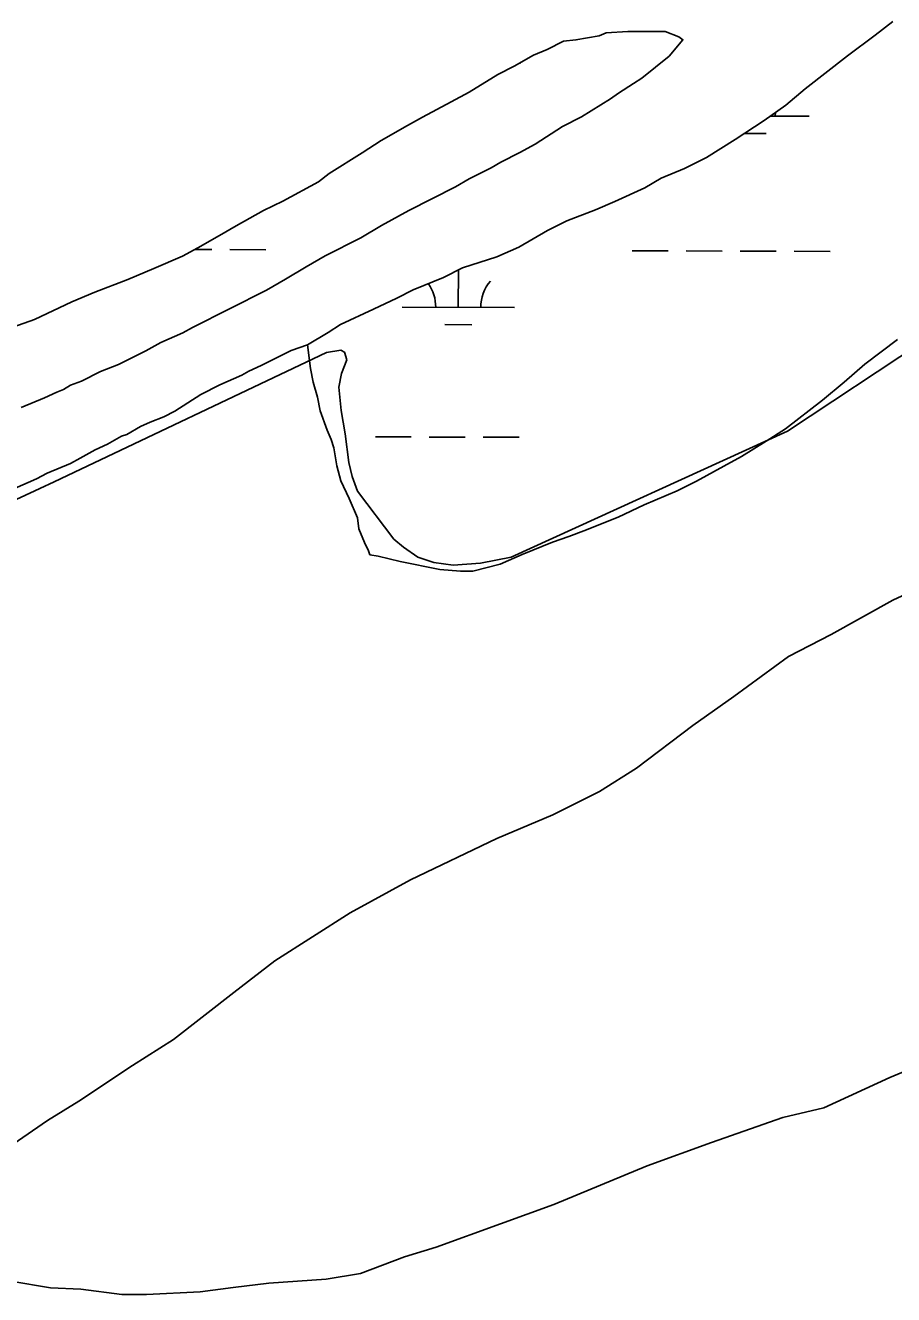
# Model space of a CAD drawing. Extents: x 3161665 to 3199565, y 885729 to 911164.
# Drawn here: x 3167651 to 3168424, y 897988 to 899117 of the extents above; entities that cross this region are included whole.
import ezdxf

# ---------------------------------------------------------------- set-up
doc = ezdxf.new("R2010")
doc.units = 0
doc.layers.add('V-SITE-VEGE', color=7, linetype='Continuous')
doc.layers.add('V-WETL-SWMP', color=7, linetype='Continuous')

msp = doc.modelspace()

# ---------------------------------------------------------------- linework, layer by layer
at = {"layer": 'V-SITE-VEGE'}
for points in [[(3167902.5, 898832.4), (3167920.8, 898843.4), (3167931.8, 898850.7), (3167961, 898864.2), (3167981.8, 898874), (3167996.4, 898881.4), (3168023.2, 898892.4), (3168040.3, 898901), (3168070.8, 898910.8), (3168090.3, 898919.4), (3168115.9, 898934.1), (3168132.9, 898942.7), (3168158.5, 898952.5), (3168175.6, 898959.9), (3168202.4, 898972.2), (3168217, 898980.7), (3168237.8, 898989.3), (3168257.3, 898999.1), (3168282.8, 899015.1), (3168308.4, 899032.2), (3168327.9, 899045.7), (3168345, 899060.3), (3168382.7, 899089.7), (3168407.1, 899108.1), (3168422.9, 899120.3)], [(3167635.3, 898846.4), (3167659.6, 898855), (3167692.6, 898870.9), (3167713.3, 898879.5), (3167742.5, 898890.6), (3167765.7, 898900.4), (3167791.3, 898911.4), (3167804.7, 898918.8), (3167824.2, 898929.8), (3167838.8, 898938.4), (3167863.2, 898951.9), (3167880.3, 898960.4), (3167912, 898977.6), (3167921.7, 898984.9), (3167951, 899003.3), (3167968, 899014.3), (3167991.2, 899027.8), (3168004.6, 899035.2), (3168030.2, 899048.6), (3168046, 899057.2), (3168071.6, 899073.1), (3168086.2, 899080.5), (3168103.3, 899090.3), (3168115.5, 899095.2), (3168130.1, 899102.6), (3168141.1, 899103.8), (3168161.8, 899107.5), (3168167.9, 899110), (3168187.4, 899111.2), (3168220.4, 899111.3), (3168232.6, 899106.5), (3168236.3, 899104), (3168224.1, 899089.4), (3168199.7, 899069.8), (3168192.4, 899064.9), (3168179, 899056.3), (3168171.7, 899051.4), (3168146.1, 899035.5), (3168129.1, 899026.9), (3168104.7, 899011), (3168091.3, 899003.6), (3168074.2, 898995), (3168065.7, 898990.1), (3168046.2, 898980.3), (3168034, 898973), (3167992.6, 898952.1), (3167968.2, 898938.7), (3167949.9, 898927.6), (3167918.2, 898911.7), (3167901.2, 898901.9), (3167882.9, 898890.9), (3167865.8, 898881.1), (3167800, 898848), (3167791.5, 898843.1), (3167772, 898834.5), (3167758.6, 898827.1), (3167734.2, 898814.9), (3167718.3, 898808.7), (3167701.3, 898800.2), (3167691.5, 898796.5), (3167685.4, 898792.8), (3167679.3, 898790.3), (3167668.4, 898785.4), (3167647.6, 898776.9)], [(3168427.2, 898837.2), (3168398, 898815.2), (3168379.7, 898799.3), (3168360.3, 898783.4), (3168327.4, 898757.7), (3168310.3, 898746.7), (3168288.4, 898733.2), (3168272.5, 898724.6), (3168248.2, 898711.1), (3168231.1, 898702.5), (3168201.8, 898690.3), (3168178.7, 898679.2), (3168148.2, 898667), (3168134.8, 898662), (3168120.2, 898657.1), (3168093.3, 898646.1), (3168073.8, 898637.5), (3168049.4, 898631.3), (3168038.5, 898631.3), (3168020.1, 898632.5), (3167984.7, 898639.7)], [(3167984.7, 898639.7), (3167965.2, 898644.6), (3167957.9, 898645.8), (3167956.7, 898649.4), (3167953, 898656.8), (3167948.1, 898668.9), (3167946.8, 898678.7), (3167939.5, 898695.8), (3167932.1, 898711.6), (3167928.4, 898725), (3167925.9, 898740.9), (3167923.5, 898748.2), (3167919.8, 898756.7), (3167913.7, 898773.8), (3167911.2, 898786), (3167907.5, 898799.4), (3167905, 898811.6), (3167902.5, 898832.4)], [(3168422.9, 898605.4), (3168452.2, 898618.9)], [(3168245, 898493.9), (3168281.5, 898519.6), (3168330.3, 898555.1), (3168368.1, 898574.7), (3168422.9, 898605.4)], [(3167640.6, 898121.5), (3167671.1, 898142.4), (3167699.1, 898159.5), (3167746.6, 898191.3), (3167783.2, 898214.6), (3167836.7, 898256.2), (3167873.3, 898284.4), (3167940.3, 898327.2), (3167993.9, 898356.7), (3168070.7, 898393.4), (3168120.7, 898414.3), (3168162.2, 898435.1), (3168195.1, 898456), (3168245, 898493.9)], [(3168470.2, 898201.6), (3168420.2, 898180.7), (3168361.7, 898153.7), (3168325.1, 898145.1), (3168261.7, 898123), (3168204.4, 898102.1), (3168121.5, 898067.7), (3168074, 898050.5), (3168016.7, 898029.7), (3167988.6, 898021.1), (3167949.6, 898006.3), (3167919.1, 898001.4), (3167867.9, 897997.6), (3167836.1, 897993.9), (3167806.9, 897990.1), (3167759.3, 897987.6), (3167737.3, 897987.5), (3167700.7, 897992.3), (3167673.8, 897993.5), (3167638.4, 897999.5)]]:
    msp.add_lwpolyline(points, dxfattribs=at)
at = {"layer": 'V-WETL-SWMP'}
for p, q in [((3168407.1, 899108.1), (3168422.9, 899120.3)), ((3168382.7, 899089.7), (3168407.1, 899108.1)), ((3168345, 899060.3), (3168382.7, 899089.7)), ((3168090.6, 899083), (3168091.7, 899083)), ((3168327.9, 899045.7), (3168345, 899060.3)), ((3168308.4, 899032.2), (3168327.9, 899045.7)), ((3168282.8, 899015.1), (3168308.4, 899032.2)), ((3168313.9, 899035.9), (3168348.4, 899035.9)), ((3168291.1, 899020.6), (3168310.3, 899020.5)), ((3168732.9, 899023.4), (3168329.3, 898755.8)), ((3168257.3, 898999.1), (3168282.8, 899015.1)), ((3168237.8, 898989.3), (3168257.3, 898999.1)), ((3168217, 898980.7), (3168237.8, 898989.3)), ((3168175.6, 898959.9), (3168202.4, 898972.2)), ((3168202.4, 898972.2), (3168217, 898980.7)), ((3168158.5, 898952.5), (3168175.6, 898959.9)), ((3168132.9, 898942.7), (3168158.5, 898952.5)), ((3168115.9, 898934.1), (3168132.9, 898942.7)), ((3168090.3, 898919.4), (3168115.9, 898934.1)), ((3167802, 898917.3), (3167817.3, 898917.2)), ((3167833.3, 898917.2), (3167865.3, 898917.1)), ((3168070.8, 898910.8), (3168090.3, 898919.4)), ((3168191.2, 898916.2), (3168223.2, 898916.1)), ((3168239.2, 898916.1), (3168271.2, 898916)), ((3168287.2, 898915.9), (3168319.2, 898915.9)), ((3168335.2, 898915.8), (3168367.2, 898915.7)), ((3168040.3, 898901), (3168070.8, 898910.8)), ((3167996.4, 898881.4), (3168023.2, 898892.4)), ((3168023.2, 898892.4), (3168040.3, 898901)), ((3168036.5, 898865.9), (3168036.6, 898899.1)), ((3167981.8, 898874), (3167996.4, 898881.4)), ((3167961, 898864.2), (3167981.8, 898874)), ((3167931.8, 898850.7), (3167961, 898864.2)), ((3167986.5, 898866), (3168086.5, 898865.8)), ((3167920.8, 898843.4), (3167931.8, 898850.7)), ((3168024.4, 898850.5), (3168048.4, 898850.4)), ((3167902.5, 898832.4), (3167920.8, 898843.4)), ((3167919.2, 898825.6), (3167676.9, 898710.6)), ((3167861.1, 898814), (3167887.9, 898827.4)), ((3167887.9, 898827.4), (3167902.5, 898832.4)), ((3167931.9, 898827.8), (3167919.2, 898825.6)), ((3167935.4, 898826), (3167931.9, 898827.8)), ((3167937.4, 898819.3), (3167935.4, 898826)), ((3167850.1, 898809), (3167861.1, 898814)), ((3167932.5, 898807), (3167937.4, 898819.3)), ((3167824.5, 898796.8), (3167844, 898805.4)), ((3167844, 898805.4), (3167850.1, 898809)), ((3167930.3, 898794.9), (3167932.5, 898807)), ((3167807.5, 898788.2), (3167824.5, 898796.8)), ((3167932.2, 898774), (3167930.3, 898794.9)), ((3167784.3, 898773.5), (3167807.5, 898788.2)), ((3167762.4, 898763.7), (3167774.6, 898768.6)), ((3167774.6, 898768.6), (3167784.3, 898773.5)), ((3167935.8, 898753.2), (3167932.2, 898774)), ((3167741.6, 898752.7), (3167753.8, 898760)), ((3167753.8, 898760), (3167762.4, 898763.7)), ((3167724.6, 898744.1), (3167736.8, 898751.4)), ((3167736.8, 898751.4), (3167741.6, 898752.7)), ((3167939.2, 898727.9), (3167935.8, 898753.2)), ((3167962.7, 898750.7), (3167994.7, 898750.6)), ((3168010.7, 898750.5), (3168042.7, 898750.4)), ((3168058.7, 898750.4), (3168090.7, 898750.3)), ((3168329.3, 898755.8), (3168083.4, 898643.7)), ((3167700.2, 898731.8), (3167713.6, 898739.2)), ((3167713.6, 898739.2), (3167724.6, 898744.1)), ((3167670.9, 898718.3), (3167691.7, 898726.9)), ((3167691.7, 898726.9), (3167700.2, 898731.8)), ((3167942.2, 898715.5), (3167939.2, 898727.9)), ((3167641.7, 898704.8), (3167661.2, 898713.4)), ((3167661.2, 898713.4), (3167670.9, 898718.3)), ((3167946.7, 898702.3), (3167942.2, 898715.5)), ((3167676.9, 898710.6), (3167499.3, 898627.8)), ((3167979.1, 898659.7), (3167946.7, 898702.3)), ((3167987.8, 898652.6), (3167979.1, 898659.7)), ((3168000.5, 898643.7), (3167987.8, 898652.6)), ((3168014.7, 898638.8), (3168000.5, 898643.7)), ((3168083.4, 898643.7), (3168056.2, 898638.2)), ((3168031.8, 898636.5), (3168014.7, 898638.8)), ((3168056.2, 898638.2), (3168031.8, 898636.5))]:
    msp.add_line(p, q, dxfattribs=at)
msp.add_lwpolyline([(3167635.3, 898846.4), (3167659.6, 898855), (3167692.6, 898870.9), (3167713.3, 898879.5), (3167742.5, 898890.6), (3167765.7, 898900.4), (3167791.3, 898911.4), (3167804.7, 898918.8), (3167824.2, 898929.8), (3167838.8, 898938.4), (3167863.2, 898951.9), (3167880.3, 898960.4), (3167912, 898977.6), (3167921.7, 898984.9), (3167951, 899003.3), (3167968, 899014.3), (3167991.2, 899027.8), (3168004.6, 899035.2), (3168030.2, 899048.6), (3168046, 899057.2), (3168071.6, 899073.1), (3168086.2, 899080.5), (3168103.3, 899090.3), (3168115.5, 899095.2), (3168130.1, 899102.6), (3168141.1, 899103.8), (3168161.8, 899107.5), (3168167.9, 899110), (3168187.4, 899111.2), (3168220.4, 899111.3), (3168232.6, 899106.5), (3168236.3, 899104), (3168224.1, 899089.4), (3168199.7, 899069.8), (3168192.4, 899064.9), (3168179, 899056.3), (3168171.7, 899051.4), (3168146.1, 899035.5), (3168129.1, 899026.9), (3168104.7, 899011), (3168091.3, 899003.6), (3168074.2, 898995), (3168065.7, 898990.1), (3168046.2, 898980.3), (3168034, 898973), (3167992.6, 898952.1), (3167968.2, 898938.7), (3167949.9, 898927.6), (3167918.2, 898911.7), (3167901.2, 898901.9), (3167882.9, 898890.9), (3167865.8, 898881.1), (3167800, 898848), (3167791.5, 898843.1), (3167772, 898834.5), (3167758.6, 898827.1), (3167734.2, 898814.9), (3167718.3, 898808.7), (3167701.3, 898800.2), (3167691.5, 898796.5), (3167685.4, 898792.8), (3167679.3, 898790.4), (3167668.4, 898785.4), (3167647.6, 898776.9)], dxfattribs=at)
for centre, start, end in [((3168353.6, 899036.3), 175.3881, 180.6135), ((3167981.2, 898866.5), 359.0698, 35.4425), ((3168091.7, 898866.2), 139.0698, 180.6135)]:
    msp.add_arc(centre, 35.2, start, end, dxfattribs=at)

doc.saveas('drawing.dxf')
